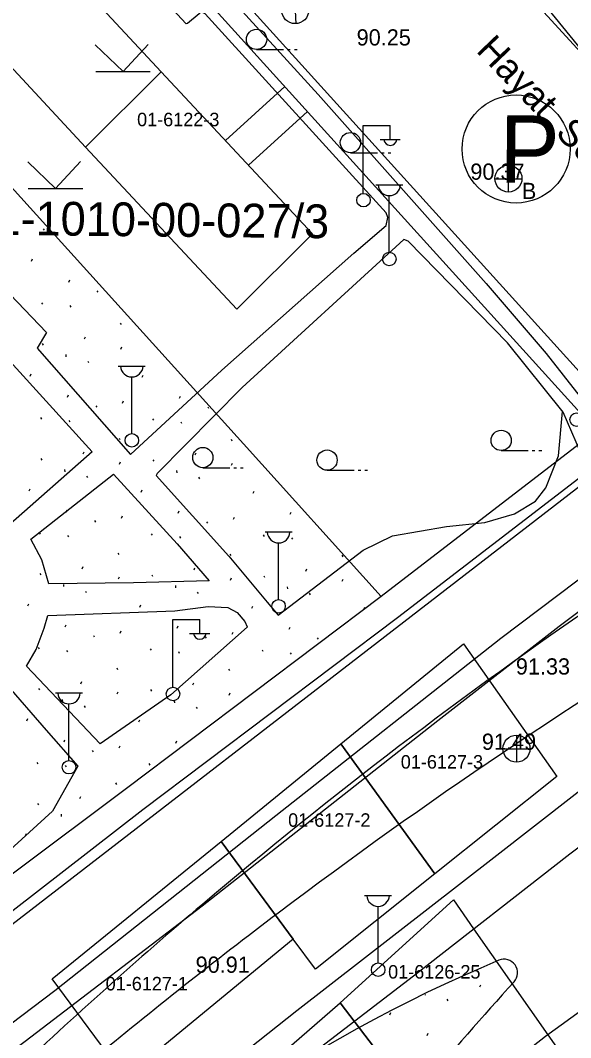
# Model space of a CAD drawing. Extents: x 412225 to 413380, y 4456471 to 4457189.
# Drawn here: x 412715.1 to 412755.9, y 4456863.2 to 4456938.5 of the extents above; entities that cross this region are included whole.
import ezdxf

# ---------------------------------------------------------------- set-up
doc = ezdxf.new("R2010")
doc.units = 0
for name, color, linetype in [('0_HALİHAZIR', 7, 'Continuous'), ('0_KADASTRO', 7, 'Continuous'), ('Level 27', 7, 'Continuous'), ('Level 41', 7, 'Continuous'), ('Level 48', 7, 'Continuous'), ('Level 56', 7, 'Continuous'), ('Level 57', 7, 'Continuous'), ('Level 59', 7, 'Continuous'), ('Level 62', 7, 'Continuous'), ('Level 8', 7, 'Continuous')]:
    doc.layers.add(name, color=color, linetype=linetype)

msp = doc.modelspace()

# ---------------------------------------------------------------- linework, layer by layer
at = {"layer": '0_HALİHAZIR'}
for p, q in [((412735.556, 4456938.268), (412735.45, 4456940.265)), ((412722.735, 4456934.718), (412720.675, 4456936.708)), ((412722.735, 4456934.718), (412724.585, 4456936.728)), ((412732.624, 4456936.356), (412734.624, 4456936.356)), ((412734.924, 4456936.356), (412735.124, 4456936.356)), ((412735.424, 4456936.356), (412735.624, 4456936.356)), ((412720.715, 4456934.718), (412724.755, 4456934.718)), ((412740.532, 4456925.725), (412740.532, 4456930.725)), ((412740.532, 4456930.725), (412742.532, 4456930.725)), ((412742.532, 4456929.725), (412742.532, 4456930.725)), ((412741.772, 4456929.685), (412743.272, 4456929.685)), ((412739.579, 4456928.714), (412741.579, 4456928.714)), ((412741.879, 4456928.714), (412742.079, 4456928.714)), ((412742.379, 4456928.714), (412742.579, 4456928.714)), ((412717.735, 4456926.058), (412715.675, 4456928.048)), ((412717.735, 4456926.058), (412719.585, 4456928.068)), ((412751.298, 4456925.795), (412751.298, 4456927.795)), ((412741.456, 4456926.345), (412743.456, 4456926.345)), ((412750.278, 4456926.785), (412752.278, 4456926.785)), ((412715.715, 4456926.058), (412719.755, 4456926.058)), ((412742.456, 4456921.345), (412742.456, 4456925.538)), ((412722.383, 4456912.918), (412724.383, 4456912.918)), ((412723.383, 4456907.918), (412723.383, 4456912.111)), ((412750.744, 4456906.666), (412752.744, 4456906.666)), ((412753.044, 4456906.666), (412753.244, 4456906.666)), ((412753.544, 4456906.666), (412753.744, 4456906.666)), ((412728.644, 4456905.396), (412730.644, 4456905.396)), ((412730.944, 4456905.396), (412731.144, 4456905.396)), ((412731.444, 4456905.396), (412731.644, 4456905.396)), ((412737.846, 4456905.205), (412739.846, 4456905.205)), ((412740.146, 4456905.205), (412740.346, 4456905.205)), ((412740.646, 4456905.205), (412740.846, 4456905.205)), ((412733.254, 4456900.635), (412735.254, 4456900.635)), ((412734.254, 4456895.635), (412734.254, 4456899.828)), ((412726.425, 4456889.166), (412726.425, 4456894.166)), ((412726.425, 4456894.166), (412728.425, 4456894.166)), ((412728.425, 4456893.166), (412728.425, 4456894.166)), ((412727.665, 4456893.126), (412729.165, 4456893.126)), ((412717.727, 4456888.717), (412719.727, 4456888.717)), ((412718.727, 4456883.717), (412718.727, 4456887.91)), ((412751.893, 4456883.585), (412751.893, 4456885.585)), ((412750.873, 4456884.575), (412752.873, 4456884.575)), ((412740.629, 4456873.725), (412742.629, 4456873.725)), ((412741.629, 4456868.725), (412741.629, 4456872.918))]:
    msp.add_line(p, q, dxfattribs=at)
for points in [[(412716.166, 4456955.65), (412711.063, 4456951.074), (412696.371, 4456938.494), (412695.535, 4456937.666), (412695.508, 4456937.291), (412695.678, 4456936.804), (412701.615, 4456930.121), (412702.71, 4456931.084), (412705.829, 4456927.557), (412704.925, 4456926.875), (412712.89, 4456917.662), (412713.819, 4456918.784), (412717.066, 4456915.406), (412716.365, 4456914.254), (412723.282, 4456906.379), (412730.042, 4456912.612), (412739.833, 4456921.27), (412742.235, 4456923.336)], [(412742.235, 4456923.336), (412742.342, 4456923.929), (412742.222, 4456924.256), (412728.807, 4456939), (412728.526, 4456939.144), (412728.363, 4456939.01), (412727.519, 4456938.291), (412727.421, 4456938.257), (412715.498, 4456951.083), (412715.51, 4456951.379), (412716.049, 4456951.601), (412716.345, 4456951.573), (412716.74, 4456951.545), (412717.167, 4456951.585), (412717.491, 4456951.902), (412717.797, 4456952.204)], [(412729.775, 4456941.173), (412737.176, 4456933.014), (412749.643, 4456919.044), (412754.075, 4456913.85), (412756.603, 4456910.649)], [(412772.714, 4456918.724), (412768.955, 4456922.028), (412761.497, 4456930.447), (412753.688, 4456940.053)], [(412669.387, 4456850.535), (412673.134, 4456850.557), (412674.944, 4456850.468), (412679.7, 4456850.077), (412683.187, 4456849.915), (412686.123, 4456850.336), (412692.774, 4456851.798), (412697.695, 4456853.645), (412702.233, 4456855.766), (412707.153, 4456858.747), (412717.671, 4456866.692), (412734.049, 4456879.654), (412750.721, 4456892.773), (412757.76, 4456898.087), (412758.289, 4456898.982), (412758.57, 4456900.022), (412758.397, 4456901.729), (412757.57, 4456904.33), (412755.341, 4456909.508), (412751.222, 4456914.641), (412743.863, 4456922.176), (412743.533, 4456922.287)], [(412743.533, 4456922.287), (412731.558, 4456911.329), (412725.257, 4456904.957), (412725.194, 4456904.809), (412730.566, 4456898.853), (412733.405, 4456895.436), (412734.235, 4456894.47), (412740.526, 4456899.292), (412742.696, 4456900.352), (412746.699, 4456901.03), (412749.532, 4456901.349), (412751.725, 4456901.968), (412753.277, 4456902.921), (412754.046, 4456903.894), (412754.978, 4456906.282), (412755.294, 4456909.566)], [(412711.695, 4456902.794), (412712.337, 4456909.018), (412713.103, 4456914.624), (412720.447, 4456906.576), (412714.392, 4456901.235)], [(412715.91, 4456900.115), (412715.913, 4456900.109), (412722.025, 4456904.912), (412726.749, 4456899.745), (412729.105, 4456897.023), (412723.513, 4456896.86), (412717.247, 4456896.807)], [(412717.247, 4456896.807), (412716.715, 4456898.577), (412715.91, 4456900.115)], [(412758.816, 4456896.48), (412755.045, 4456893.647), (412746.058, 4456886.645), (412728.589, 4456872.927), (412715.472, 4456862.906), (412707.88, 4456857.206), (412701.301, 4456852.968), (412695.566, 4456850.682), (412690.131, 4456849.188), (412684.148, 4456848.082), (412678.675, 4456848.001), (412672.928, 4456848.772), (412669.784, 4456849.055), (412666.217, 4456850.235)], [(412667.705, 4456738.404), (412668.319, 4456749.244), (412668.861, 4456754.841), (412669.638, 4456760.194), (412671.826, 4456771.222), (412673.519, 4456777.969), (412675.417, 4456784.177), (412677.82, 4456790.656), (412680.764, 4456798.407), (412683.199, 4456803.834), (412686.955, 4456811.642), (412691.094, 4456818.38), (412696.148, 4456825.735), (412699.773, 4456830.686), (412704.115, 4456836.108), (412708.688, 4456841.501), (412715.879, 4456848.789), (412726.186, 4456857.727), (412735.602, 4456865.198), (412750.205, 4456876.525), (412762.02, 4456885.738), (412775.183, 4456895.99), (412775.364, 4456896.141)], [(412715.591, 4456890.699), (412716.29, 4456891.932), (412716.903, 4456893.524), (412717.167, 4456894.457), (412726.574, 4456894.807), (412729.032, 4456895.12), (412730.501, 4456895.044), (412731.176, 4456894.662), (412731.756, 4456894.019), (412731.925, 4456893.613), (412731.925, 4456893.581), (412726.273, 4456888.572), (412721.042, 4456884.939)], [(412721.042, 4456884.939), (412715.591, 4456890.699)], [(412717.51, 4456879.961), (412709.799, 4456872.965), (412708.894, 4456874.632), (412709.339, 4456881.016), (412710.166, 4456886.9), (412710.346, 4456887.947), (412712.136, 4456888.25), (412712.976, 4456888.785), (412713.961, 4456889.517), (412717.03, 4456885.973), (412719.386, 4456883.284)], [(412768.847, 4456886.53), (412755.825, 4456876.773), (412744.238, 4456867.744), (412731.219, 4456857.74), (412720.939, 4456849.207), (412715.258, 4456844.324), (412712.035, 4456841.105), (412708.997, 4456837.543), (412705.749, 4456833.732), (412701.567, 4456828.624), (412698.212, 4456824.236), (412694.916, 4456819.257), (412692.336, 4456814.699), (412689.662, 4456809.877), (412687.229, 4456805.403), (412684.648, 4456799.81), (412681.991, 4456793.804)], [(412719.386, 4456883.284), (412717.51, 4456879.961)], [(412733.225, 4456825.866), (412733.031, 4456831.311), (412733.054, 4456835.307), (412733.307, 4456838.117), (412733.444, 4456839.848), (412733.767, 4456841.223), (412735.121, 4456844.554), (412736.418, 4456847.281), (412737.709, 4456849.371), (412738.812, 4456850.888), (412743.433, 4456855.001), (412754.028, 4456863.312), (412761.098, 4456868.423), (412762.087, 4456868.797), (412762.478, 4456868.783)]]:
    msp.add_lwpolyline(points, dxfattribs=at)
for centre, radius in [((412735.487, 4456939.274), 1), ((412732.624, 4456937.106), 0.75), ((412739.579, 4456929.464), 0.75), ((412751.282, 4456926.803), 1), ((412740.543, 4456925.2), 0.5), ((412742.456, 4456920.845), 0.5), ((412756.331, 4456908.951), 0.5), ((412750.744, 4456907.416), 0.75), ((412723.383, 4456907.418), 0.5), ((412728.644, 4456906.146), 0.75), ((412737.846, 4456905.955), 0.75), ((412734.254, 4456895.135), 0.5), ((412726.435, 4456888.641), 0.5), ((412751.877, 4456884.593), 1), ((412718.727, 4456883.217), 0.5), ((412741.629, 4456868.225), 0.5)]:
    msp.add_circle(centre, radius, dxfattribs=at)
for centre, radius, start, end in [((412742.533, 4456929.728), 0.474, 184.83843, 355.14641), ((412742.456, 4456926.375), 0.837, 183.298, 356.90719), ((412723.383, 4456912.948), 0.837, 183.298, 356.90719), ((412734.254, 4456900.664), 0.837, 183.298, 356.90719), ((412728.425, 4456893.17), 0.474, 184.83843, 355.14641), ((412718.727, 4456888.747), 0.837, 183.298, 356.90719), ((412741.629, 4456873.754), 0.837, 183.298, 356.90719)]:
    msp.add_arc(centre, radius, start, end, dxfattribs=at)
at = {"layer": '0_KADASTRO'}
for points in [[(412699.879, 4456942.309), (412714.653, 4456955.79), (412757.812, 4456908.134), (412741.85, 4456895.869), (412731.651, 4456907.154), (412701.663, 4456940.335)], [(412738.871, 4456884.95), (412747.953, 4456892.343), (412754.864, 4456882.537), (412745.823, 4456875.315)], [(412729.991, 4456877.721), (412738.871, 4456884.95), (412745.823, 4456875.315), (412736.985, 4456868.254), (412735.327, 4456870.498)], [(412717.482, 4456867.538), (412729.991, 4456877.721), (412735.327, 4456870.498), (412722.903, 4456860.241)], [(412738.818, 4456865.773), (412747.207, 4456873.39), (412748.705, 4456871.253), (412755.539, 4456861.5), (412755.813, 4456861.11), (412747.321, 4456854.571), (412746.66, 4456855.473), (412746.257, 4456856.024), (412744.933, 4456857.759)], [(412728.974, 4456857.207), (412738.818, 4456865.773), (412744.933, 4456857.759), (412746.257, 4456856.024), (412743.663, 4456853.947), (412733.576, 4456845.871)]]:
    msp.add_lwpolyline(points, close=True, dxfattribs=at)
msp.add_lwpolyline([(412701.663, 4456940.335), (412731.651, 4456907.154), (412741.85, 4456895.869), (412723, 4456881.651), (412698.351, 4456863.216), (412671.192, 4456892.819), (412671.06, 4456892.963), (412670.904, 4456892.819), (412663.67, 4456886.167), (412661.8, 4456888.201), (412658.594, 4456891.688), (412673.248, 4456904.903), (412673.447, 4456905.083), (412642.309, 4456938.944)], dxfattribs=at)
at = {"layer": 'Level 27'}
for points in [[(412698.351, 4456863.216), (412671.009, 4456893.019), (412663.67, 4456886.167), (412658.594, 4456891.688), (412627.457, 4456925.548), (412610.535, 4456943.95), (412609.853, 4456946.488), (412610.198, 4456948.664), (412611.072, 4456950.765), (412612.896, 4456952.445), (412618.421, 4456955.74), (412659.349, 4456980.825), (412662.956, 4456983.053), (412675.647, 4456990.653), (412677.81, 4456991.799), (412679.882, 4456991.945), (412681.966, 4456991.421), (412682.158, 4456991.258), (412683.551, 4456990.073), (412683.789, 4456989.871), (412711.969, 4456958.753), (412714.653, 4456955.79), (412757.812, 4456908.134)], [(412757.812, 4456908.134), (412741.85, 4456895.869), (412723, 4456881.651), (412698.351, 4456863.216)]]:
    msp.add_lwpolyline(points, dxfattribs=at)
at = {"layer": 'Level 41'}
for p, q in [((412716.827, 4456923.088), (412716.897, 4456922.98)), ((412715.953, 4456920.692), (412716.027, 4456920.851)), ((412718.71, 4456919.133), (412718.781, 4456919.293)), ((412720.798, 4456918.496), (412720.868, 4456918.389)), ((412716.704, 4456917.609), (412716.774, 4456917.501)), ((412718.801, 4456917.395), (412718.871, 4456917.288)), ((412722.526, 4456916.096), (412722.596, 4456915.988)), ((412719.873, 4456914.93), (412719.945, 4456915.089)), ((412716.74, 4456914.578), (412716.81, 4456914.471)), ((412722.564, 4456914.174), (412722.638, 4456914.333)), ((412725.068, 4456914.438), (412725.102, 4456914.386)), ((412718.49, 4456913.769), (412718.506, 4456913.609)), ((412720.115, 4456913.283), (412720.184, 4456913.175)), ((412715.866, 4456912.182), (412715.94, 4456912.341)), ((412724.159, 4456912.097), (412724.232, 4456912.256)), ((412718.622, 4456910.624), (412718.694, 4456910.783)), ((412722.701, 4456910.174), (412722.774, 4456910.333)), ((412726.915, 4456910.539), (412726.987, 4456910.698)), ((412720.711, 4456909.986), (412720.781, 4456909.88)), ((412729.004, 4456909.902), (412729.074, 4456909.795)), ((412716.617, 4456909.099), (412716.687, 4456908.992)), ((412718.714, 4456908.886), (412718.784, 4456908.778)), ((412724.909, 4456909.014), (412724.979, 4456908.907)), ((412727.006, 4456908.801), (412727.076, 4456908.693)), ((412722.439, 4456907.587), (412722.508, 4456907.479)), ((412730.731, 4456907.502), (412730.801, 4456907.394)), ((412719.786, 4456906.421), (412719.858, 4456906.579)), ((412716.653, 4456906.069), (412716.723, 4456905.961)), ((412722.477, 4456905.664), (412722.551, 4456905.823)), ((412724.945, 4456905.984), (412725.015, 4456905.876)), ((412728.078, 4456906.336), (412728.151, 4456906.494)), ((412718.403, 4456905.26), (412718.419, 4456905.1)), ((412726.695, 4456905.175), (412726.711, 4456905.015)), ((412730.769, 4456905.579), (412730.843, 4456905.738)), ((412720.028, 4456904.773), (412720.097, 4456904.665)), ((412728.32, 4456904.688), (412728.389, 4456904.581)), ((412715.779, 4456903.673), (412715.853, 4456903.832)), ((412724.072, 4456903.588), (412724.145, 4456903.747)), ((412732.364, 4456903.503), (412732.438, 4456903.662)), ((412718.535, 4456902.114), (412718.607, 4456902.274)), ((412726.828, 4456902.029), (412726.9, 4456902.189)), ((412735.121, 4456901.945), (412735.192, 4456902.104)), ((412720.624, 4456901.477), (412720.694, 4456901.37)), ((412722.614, 4456901.664), (412722.687, 4456901.824)), ((412728.917, 4456901.392), (412728.986, 4456901.285)), ((412730.907, 4456901.58), (412730.979, 4456901.739)), ((412716.53, 4456900.59), (412716.6, 4456900.482)), ((412724.822, 4456900.505), (412724.892, 4456900.397)), ((412718.627, 4456900.376), (412718.697, 4456900.269)), ((412726.919, 4456900.291), (412726.989, 4456900.184)), ((412733.115, 4456900.42), (412733.185, 4456900.312)), ((412735.212, 4456900.206), (412735.282, 4456900.099)), ((412722.351, 4456899.077), (412722.421, 4456898.969)), ((412730.644, 4456898.992), (412730.714, 4456898.884)), ((412738.937, 4456898.907), (412739.007, 4456898.8)), ((412716.566, 4456897.559), (412716.636, 4456897.451)), ((412719.698, 4456897.911), (412719.771, 4456898.069)), ((412724.858, 4456897.474), (412724.928, 4456897.367)), ((412727.991, 4456897.826), (412728.064, 4456897.985)), ((412736.284, 4456897.741), (412736.356, 4456897.9)), ((412718.315, 4456896.75), (412718.332, 4456896.59)), ((412722.39, 4456897.155), (412722.463, 4456897.314)), ((412730.682, 4456897.07), (412730.756, 4456897.229)), ((412733.151, 4456897.389), (412733.221, 4456897.282)), ((412738.975, 4456896.985), (412739.049, 4456897.144)), ((412719.941, 4456896.264), (412720.009, 4456896.156)), ((412726.608, 4456896.665), (412726.624, 4456896.505)), ((412728.233, 4456896.179), (412728.302, 4456896.071)), ((412734.901, 4456896.58), (412734.917, 4456896.42)), ((412736.526, 4456896.094), (412736.595, 4456895.986)), ((412715.692, 4456895.163), (412715.766, 4456895.322)), ((412723.985, 4456895.078), (412724.058, 4456895.237)), ((412732.277, 4456894.993), (412732.351, 4456895.153)), ((412740.57, 4456894.908), (412740.643, 4456895.068)), ((412718.448, 4456893.605), (412718.52, 4456893.764)), ((412720.537, 4456892.967), (412720.607, 4456892.861)), ((412722.527, 4456893.155), (412722.6, 4456893.314)), ((412726.741, 4456893.52), (412726.812, 4456893.679)), ((412730.819, 4456893.07), (412730.892, 4456893.229)), ((412735.033, 4456893.435), (412735.105, 4456893.594)), ((412728.829, 4456892.882), (412728.899, 4456892.776)), ((412737.122, 4456892.798), (412737.192, 4456892.691)), ((412716.443, 4456892.08), (412716.512, 4456891.972)), ((412718.54, 4456891.867), (412718.609, 4456891.759)), ((412724.735, 4456891.995), (412724.805, 4456891.888)), ((412726.832, 4456891.782), (412726.902, 4456891.674)), ((412733.028, 4456891.91), (412733.098, 4456891.803)), ((412735.125, 4456891.697), (412735.195, 4456891.589)), ((412722.264, 4456890.567), (412722.334, 4456890.46)), ((412730.557, 4456890.483), (412730.627, 4456890.375)), ((412719.611, 4456889.402), (412719.684, 4456889.56)), ((412727.904, 4456889.317), (412727.977, 4456889.475)), ((412716.479, 4456889.05), (412716.548, 4456888.942)), ((412722.303, 4456888.645), (412722.376, 4456888.804)), ((412724.771, 4456888.965), (412724.841, 4456888.857)), ((412730.595, 4456888.56), (412730.669, 4456888.719)), ((412718.228, 4456888.241), (412718.245, 4456888.081)), ((412719.853, 4456887.754), (412719.922, 4456887.646)), ((412726.521, 4456888.156), (412726.537, 4456887.996)), ((412728.146, 4456887.669), (412728.215, 4456887.561)), ((412715.605, 4456886.653), (412715.679, 4456886.813)), ((412723.898, 4456886.569), (412723.971, 4456886.728)), ((412718.361, 4456885.095), (412718.433, 4456885.254)), ((412722.44, 4456884.645), (412722.512, 4456884.805)), ((412726.654, 4456885.01), (412726.725, 4456885.17)), ((412720.45, 4456884.458), (412720.52, 4456884.351)), ((412716.355, 4456883.571), (412716.425, 4456883.463)), ((412718.452, 4456883.357), (412718.522, 4456883.249)), ((412724.648, 4456883.486), (412724.718, 4456883.378)), ((412722.177, 4456882.058), (412722.247, 4456881.95)), ((412719.524, 4456880.892), (412719.597, 4456881.05)), ((412716.391, 4456880.54), (412716.461, 4456880.432)), ((412718.141, 4456879.731), (412718.158, 4456879.571)), ((412719.766, 4456879.244), (412719.771, 4456879.236)), ((412715.518, 4456878.144), (412715.592, 4456878.303)), ((412749.168, 4456866.956), (412749.24, 4456867.116)), ((412751.633, 4456867.301), (412751.65, 4456867.275)), ((412745.112, 4456866.386), (412745.116, 4456866.35)), ((412746.728, 4456866.04), (412746.798, 4456865.933)), ((412742.491, 4456864.896), (412742.563, 4456865.056)), ((412745.263, 4456863.366), (412745.333, 4456863.526))]:
    msp.add_line(p, q, dxfattribs=at)
at = {"layer": 'Level 48'}
msp.add_circle((412751.849, 4456928.99), 4, dxfattribs=at)
at = {"layer": 'Level 57'}
msp.add_lwpolyline([(412714.653, 4456955.79), (412699.879, 4456942.309), (412701.663, 4456940.335), (412731.651, 4456907.154), (412741.85, 4456895.869)], dxfattribs=at)
at = {"layer": 'Level 59'}
for p, q in [((412719.958, 4456929.119), (412725.568, 4456934.699)), ((412730.316, 4456929.622), (412734.73, 4456933.621)), ((412732.024, 4456927.796), (412736.409, 4456931.767))]:
    msp.add_line(p, q, dxfattribs=at)
msp.add_lwpolyline([(412708.379, 4456941.603), (412714.198, 4456946.916), (412725.568, 4456934.699), (412736.773, 4456922.719), (412731.163, 4456917.139), (412719.958, 4456929.119)], close=True, dxfattribs=at)
at = {"layer": 'Level 62'}
for points in [[(412684.703, 4456991.84), (412713.451, 4456960.096), (412716.135, 4456957.133), (412756.776, 4456912.257)], [(412769.158, 4456922.457), (412756.09, 4456936.723), (412747.004, 4456946.641)], [(412759.159, 4456906.646), (412743.061, 4456894.278), (412724.201, 4456880.052), (412693.038, 4456855.897)]]:
    msp.add_lwpolyline(points, dxfattribs=at)
for centre, radius, start, end in [((412958.73, 4456601.612), 355.863, 118.28178, 130.29029), ((412966.676, 4456564.105), 386.118, 114.90529, 127.0148), ((412958.73, 4456601.612), 355.863, 130.29029, 133.33729), ((412966.676, 4456564.105), 386.118, 127.0148, 129.63203), ((412951.141, 4456685.979), 262.566, 134.99061, 142.13881), ((412792.992, 4456767.533), 109.907, 112.70448, 137.01518), ((412750.956, 4456868.001), 1, 317.72067, 112.70448), ((412951.141, 4456685.979), 269.566, 137.72067, 142.13881)]:
    msp.add_arc(centre, radius, start, end, dxfattribs=at)
at = {"layer": 'Level 8'}
msp.add_lwpolyline([(412706.1, 4457175.965), (412751.217, 4457041.463), (412764.575, 4457001.385), (412790.361, 4457003.87), (412821.118, 4456953.851), (412699.954, 4456860.338), (412631.485, 4456804.219), (412585.777, 4456849.927), (412523.439, 4456912.266), (412460.309, 4456974.831), (412403.512, 4457031.625), (412342.192, 4457092.946), (412287.774, 4457146.913), (412253.259, 4457181.199)], dxfattribs=at)

# ---------------------------------------------------------------- texts
at = {"layer": '0_HALİHAZIR'}
for s, p in [('90.25', (412740.037, 4456936.656)), ('90.37', (412748.461, 4456926.715)), ('B', (412752.277, 4456925.288)), ('91.33', (412751.829, 4456890.08)), ('91.49', (412749.314, 4456884.505)), ('90.91', (412728.11, 4456867.997))]:
    msp.add_text(s, height=1.2, dxfattribs=at).set_placement(p)
msp.add_text('Hayat  Sokak', height=2, rotation=313.85668, dxfattribs=at).set_placement((412748.821, 4456936.228))
at = {"layer": '0_KADASTRO'}
for s, p in [('01-6122-3', (412723.775, 4456930.676)), ('01-6122-3', (412723.775, 4456930.676)), ('01-6127-3', (412743.306, 4456883.113)), ('01-6127-3', (412743.306, 4456883.113)), ('01-6127-2', (412734.962, 4456878.806)), ('01-6127-2', (412734.962, 4456878.806)), ('01-6126-25', (412742.368, 4456867.57)), ('01-6126-25', (412742.368, 4456867.57)), ('01-6127-1', (412721.447, 4456866.693)), ('01-6127-1', (412721.447, 4456866.693))]:
    msp.add_text(s, height=1, dxfattribs=at).set_placement(p)
at = {"layer": 'Level 48'}
msp.add_text('P', height=5, rotation=359.4141, dxfattribs=at).set_placement((412750.589, 4456926.5))
at = {"layer": 'Level 56'}
msp.add_text('01-1010-00-027/3', height=2.5, rotation=359.4136, dxfattribs=at).set_placement((412711.411, 4456922.651))

doc.saveas('drawing.dxf')
